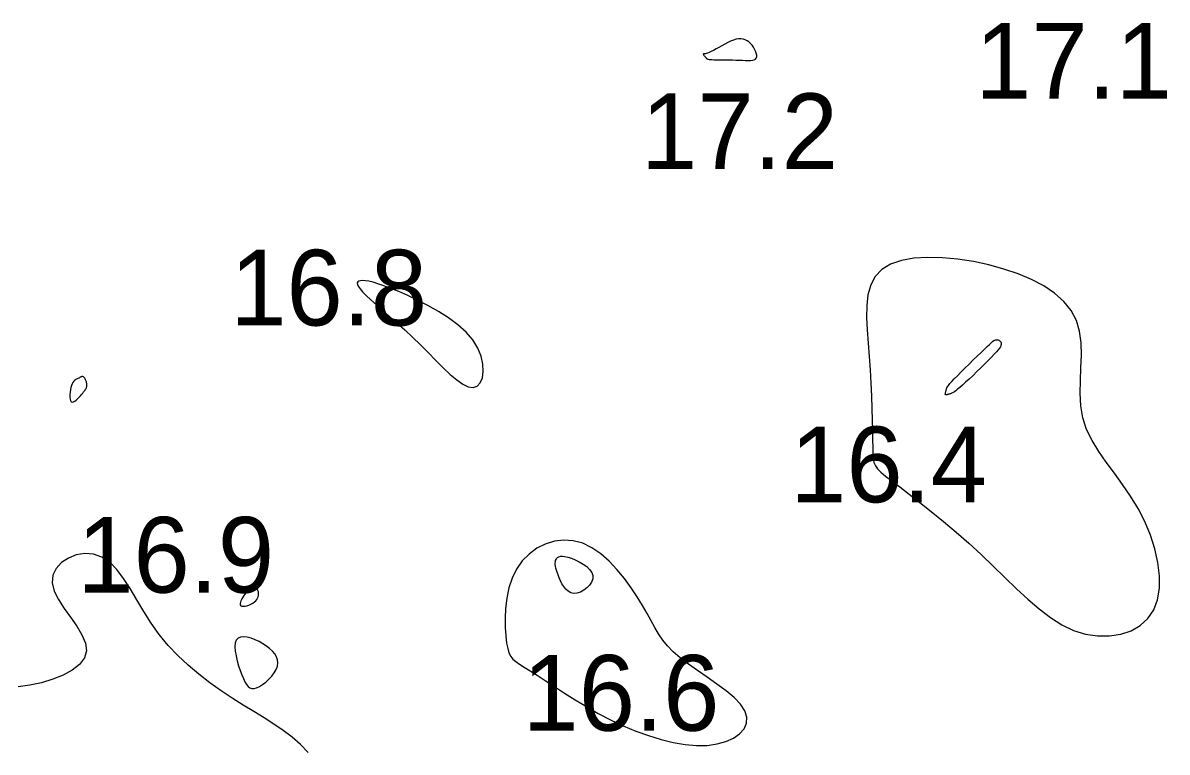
# Model space of a CAD drawing. Extents: x 3040093 to 3056816, y 408076 to 509144.
# Drawn here: x 3045490.1 to 3045565.7, y 433976.1 to 434024.3 of the extents above; entities that cross this region are included whole.
import ezdxf

# ---------------------------------------------------------------- set-up
doc = ezdxf.new("R2010")
doc.units = 0
doc.layers.add('V-CHAN-CONT-EL17', color=7, linetype='Continuous')
doc.layers.add('V-TOPO-SOUN-0610', color=7, linetype='Continuous')

msp = doc.modelspace()

# ---------------------------------------------------------------- linework, layer by layer
at = {"layer": 'V-CHAN-CONT-EL17'}
for points in [[(3045535.885, 434021.884), (3045536.07, 434021.881), (3045536.275, 434021.879), (3045536.495, 434021.877), (3045536.724, 434021.874), (3045536.956, 434021.871), (3045537.185, 434021.866), (3045537.408, 434021.859), (3045537.617, 434021.849), (3045537.811, 434021.841), (3045537.988, 434021.836), (3045538.145, 434021.839), (3045538.28, 434021.853), (3045538.391, 434021.881), (3045538.477, 434021.928), (3045538.534, 434021.995), (3045538.561, 434022.085), (3045538.561, 434022.195), (3045538.537, 434022.32), (3045538.492, 434022.453), (3045538.427, 434022.589), (3045538.347, 434022.724), (3045538.255, 434022.851), (3045538.153, 434022.967), (3045538.043, 434023.065), (3045537.925, 434023.145), (3045537.8, 434023.206), (3045537.666, 434023.246), (3045537.522, 434023.266), (3045537.368, 434023.263), (3045537.204, 434023.238), (3045537.028, 434023.19), (3045536.84, 434023.118), (3045536.645, 434023.028), (3045536.447, 434022.925), (3045536.249, 434022.815), (3045536.057, 434022.704), (3045535.874, 434022.598), (3045535.705, 434022.502), (3045535.554, 434022.423), (3045535.425, 434022.365), (3045535.318, 434022.325), (3045535.23, 434022.3), (3045535.16, 434022.286), (3045535.107, 434022.28), (3045535.069, 434022.276), (3045535.045, 434022.273), (3045535.033, 434022.265), (3045535.033, 434022.25), (3045535.041, 434022.229), (3045535.056, 434022.203), (3045535.077, 434022.174), (3045535.1, 434022.144), (3045535.125, 434022.113), (3045535.15, 434022.084), (3045535.172, 434022.059), (3045535.19, 434022.037), (3045535.204, 434022.02), (3045535.215, 434022.006), (3045535.225, 434021.994), (3045535.233, 434021.984), (3045535.241, 434021.976), (3045535.25, 434021.968), (3045535.26, 434021.959), (3045535.272, 434021.95), (3045535.291, 434021.94), (3045535.318, 434021.93), (3045535.359, 434021.92), (3045535.417, 434021.91), (3045535.495, 434021.901), (3045535.597, 434021.894), (3045535.726, 434021.888)], [(3045554.197, 433988.436), (3045554.973, 433987.678), (3045555.731, 433986.941), (3045556.48, 433986.244), (3045557.225, 433985.603), (3045557.973, 433985.036), (3045558.732, 433984.559), (3045559.507, 433984.19), (3045560.302, 433983.944), (3045561.099, 433983.82), (3045561.88, 433983.817), (3045562.622, 433983.932), (3045563.307, 433984.164), (3045563.913, 433984.511), (3045564.421, 433984.969), (3045564.809, 433985.537), (3045565.062, 433986.21), (3045565.186, 433986.97), (3045565.191, 433987.797), (3045565.086, 433988.672), (3045564.882, 433989.574), (3045564.59, 433990.482), (3045564.218, 433991.378), (3045563.777, 433992.24), (3045563.28, 433993.054), (3045562.748, 433993.826), (3045562.203, 433994.568), (3045561.67, 433995.292), (3045561.172, 433996.008), (3045560.731, 433996.729), (3045560.372, 433997.467), (3045560.118, 433998.232), (3045559.982, 433999.032), (3045559.939, 433999.86), (3045559.955, 434000.701), (3045559.995, 434001.543), (3045560.024, 434002.374), (3045560.007, 434003.18), (3045559.91, 434003.949), (3045559.698, 434004.668), (3045559.345, 434005.327), (3045558.856, 434005.924), (3045558.247, 434006.463), (3045557.532, 434006.944), (3045556.725, 434007.37), (3045555.843, 434007.741), (3045554.899, 434008.061), (3045553.908, 434008.33), (3045552.886, 434008.548), (3045551.855, 434008.711), (3045550.84, 434008.808), (3045549.863, 434008.832), (3045548.95, 434008.775), (3045548.123, 434008.628), (3045547.407, 434008.384), (3045546.825, 434008.034), (3045546.394, 434007.573), (3045546.099, 434007.012), (3045545.919, 434006.364), (3045545.832, 434005.643), (3045545.818, 434004.861), (3045545.854, 434004.032), (3045545.92, 434003.17), (3045545.993, 434002.288), (3045546.055, 434001.4), (3045546.106, 434000.521), (3045546.145, 433999.665), (3045546.175, 433998.847), (3045546.198, 433998.083), (3045546.214, 433997.388), (3045546.225, 433996.775), (3045546.233, 433996.261), (3045546.242, 433995.854), (3045546.264, 433995.535), (3045546.313, 433995.279), (3045546.406, 433995.061), (3045546.556, 433994.856), (3045546.778, 433994.638), (3045547.087, 433994.383), (3045547.498, 433994.065), (3045548.02, 433993.665), (3045548.641, 433993.187), (3045549.341, 433992.64), (3045550.103, 433992.033), (3045550.908, 433991.377), (3045551.738, 433990.679), (3045552.574, 433989.95), (3045553.399, 433989.198)], [(3045516.859, 434002.536), (3045517.362, 434002.025), (3045517.846, 434001.54), (3045518.307, 434001.101), (3045518.74, 434000.729), (3045519.139, 434000.445), (3045519.499, 434000.27), (3045519.815, 434000.224), (3045520.081, 434000.322), (3045520.289, 434000.548), (3045520.429, 434000.88), (3045520.493, 434001.298), (3045520.471, 434001.778), (3045520.355, 434002.299), (3045520.134, 434002.839), (3045519.801, 434003.376), (3045519.352, 434003.892), (3045518.805, 434004.379), (3045518.187, 434004.837), (3045517.522, 434005.261), (3045516.836, 434005.649), (3045516.153, 434005.998), (3045515.499, 434006.305), (3045514.899, 434006.568), (3045514.372, 434006.784), (3045513.918, 434006.956), (3045513.531, 434007.089), (3045513.205, 434007.186), (3045512.933, 434007.25), (3045512.71, 434007.286), (3045512.529, 434007.298), (3045512.385, 434007.29), (3045512.274, 434007.263), (3045512.197, 434007.216), (3045512.161, 434007.145), (3045512.17, 434007.047), (3045512.229, 434006.917), (3045512.343, 434006.754), (3045512.517, 434006.552), (3045512.756, 434006.309), (3045513.062, 434006.021), (3045513.428, 434005.693), (3045513.845, 434005.326), (3045514.302, 434004.925), (3045514.79, 434004.493), (3045515.299, 434004.035), (3045515.82, 434003.553), (3045516.343, 434003.051)], [(3045551.122, 433999.75), (3045551.1, 433999.744), (3045551.082, 433999.741), (3045551.066, 433999.74), (3045551.052, 433999.743), (3045551.042, 433999.75), (3045551.035, 433999.762), (3045551.031, 433999.779), (3045551.031, 433999.803), (3045551.035, 433999.832), (3045551.04, 433999.866), (3045551.048, 433999.904), (3045551.058, 433999.944), (3045551.068, 433999.986), (3045551.078, 434000.029), (3045551.089, 434000.072), (3045551.1, 434000.115), (3045551.115, 434000.162), (3045551.141, 434000.217), (3045551.184, 434000.287), (3045551.247, 434000.375), (3045551.339, 434000.487), (3045551.462, 434000.628), (3045551.625, 434000.803), (3045551.828, 434001.014), (3045552.066, 434001.255), (3045552.326, 434001.514), (3045552.599, 434001.783), (3045552.874, 434002.053), (3045553.142, 434002.313), (3045553.391, 434002.553), (3045553.61, 434002.765), (3045553.793, 434002.94), (3045553.942, 434003.081), (3045554.062, 434003.189), (3045554.158, 434003.271), (3045554.236, 434003.328), (3045554.3, 434003.364), (3045554.357, 434003.383), (3045554.41, 434003.389), (3045554.464, 434003.385), (3045554.519, 434003.372), (3045554.571, 434003.35), (3045554.62, 434003.32), (3045554.662, 434003.283), (3045554.697, 434003.239), (3045554.721, 434003.189), (3045554.732, 434003.134), (3045554.729, 434003.074), (3045554.709, 434003.005), (3045554.67, 434002.925), (3045554.608, 434002.831), (3045554.521, 434002.719), (3045554.407, 434002.586), (3045554.263, 434002.428), (3045554.086, 434002.243), (3045553.876, 434002.028), (3045553.64, 434001.791), (3045553.386, 434001.541), (3045553.123, 434001.285), (3045552.861, 434001.033), (3045552.608, 434000.794), (3045552.372, 434000.575), (3045552.164, 434000.385), (3045551.988, 434000.232), (3045551.844, 434000.112), (3045551.727, 434000.021), (3045551.634, 433999.954), (3045551.559, 433999.907), (3045551.499, 433999.875), (3045551.449, 433999.853), (3045551.406, 433999.838), (3045551.366, 433999.824), (3045551.328, 433999.812), (3045551.292, 433999.8), (3045551.259, 433999.79), (3045551.227, 433999.78), (3045551.198, 433999.772), (3045551.17, 433999.764), (3045551.145, 433999.756)], [(3045493.233, 434000.231), (3045493.203, 434000.077), (3045493.182, 433999.915), (3045493.172, 433999.754), (3045493.173, 433999.602), (3045493.188, 433999.47), (3045493.217, 433999.365), (3045493.262, 433999.296), (3045493.324, 433999.271), (3045493.4, 433999.284), (3045493.485, 433999.329), (3045493.578, 433999.398), (3045493.673, 433999.484), (3045493.768, 433999.581), (3045493.859, 433999.68), (3045493.942, 433999.775), (3045494.015, 433999.861), (3045494.077, 433999.936), (3045494.13, 434000.003), (3045494.174, 434000.064), (3045494.21, 434000.118), (3045494.238, 434000.169), (3045494.26, 434000.217), (3045494.276, 434000.264), (3045494.286, 434000.311), (3045494.292, 434000.359), (3045494.293, 434000.406), (3045494.29, 434000.454), (3045494.283, 434000.503), (3045494.273, 434000.552), (3045494.259, 434000.601), (3045494.242, 434000.651), (3045494.223, 434000.7), (3045494.201, 434000.749), (3045494.177, 434000.796), (3045494.151, 434000.839), (3045494.123, 434000.877), (3045494.093, 434000.909), (3045494.062, 434000.934), (3045494.029, 434000.949), (3045493.995, 434000.955), (3045493.959, 434000.952), (3045493.922, 434000.942), (3045493.882, 434000.926), (3045493.841, 434000.905), (3045493.796, 434000.881), (3045493.748, 434000.855), (3045493.698, 434000.829), (3045493.644, 434000.804), (3045493.587, 434000.776), (3045493.53, 434000.742), (3045493.473, 434000.699), (3045493.417, 434000.643), (3045493.364, 434000.572), (3045493.315, 434000.482), (3045493.271, 434000.368)], [(3045529.734, 433977.892), (3045530.572, 433977.54), (3045531.41, 433977.233), (3045532.239, 433976.978), (3045533.05, 433976.78), (3045533.835, 433976.645), (3045534.585, 433976.581), (3045535.29, 433976.592), (3045535.942, 433976.682), (3045536.525, 433976.846), (3045537.026, 433977.075), (3045537.431, 433977.359), (3045537.724, 433977.69), (3045537.89, 433978.06), (3045537.916, 433978.459), (3045537.786, 433978.879), (3045537.495, 433979.311), (3045537.066, 433979.752), (3045536.535, 433980.198), (3045535.934, 433980.645), (3045535.297, 433981.09), (3045534.658, 433981.528), (3045534.049, 433981.956), (3045533.505, 433982.37), (3045533.05, 433982.769), (3045532.674, 433983.16), (3045532.357, 433983.551), (3045532.082, 433983.951), (3045531.829, 433984.369), (3045531.579, 433984.815), (3045531.313, 433985.295), (3045531.012, 433985.821), (3045530.661, 433986.394), (3045530.261, 433986.997), (3045529.815, 433987.608), (3045529.329, 433988.201), (3045528.806, 433988.755), (3045528.252, 433989.245), (3045527.669, 433989.649), (3045527.063, 433989.944), (3045526.44, 433990.11), (3045525.811, 433990.152), (3045525.19, 433990.077), (3045524.591, 433989.893), (3045524.027, 433989.609), (3045523.513, 433989.233), (3045523.061, 433988.772), (3045522.685, 433988.236), (3045522.396, 433987.635), (3045522.186, 433986.988), (3045522.046, 433986.316), (3045521.966, 433985.641), (3045521.935, 433984.986), (3045521.943, 433984.371), (3045521.98, 433983.819), (3045522.036, 433983.351), (3045522.104, 433982.981), (3045522.189, 433982.694), (3045522.302, 433982.471), (3045522.451, 433982.287), (3045522.645, 433982.123), (3045522.893, 433981.956), (3045523.204, 433981.764), (3045523.588, 433981.526), (3045524.051, 433981.226), (3045524.587, 433980.871), (3045525.189, 433980.473), (3045525.849, 433980.045), (3045526.558, 433979.599), (3045527.31, 433979.148), (3045528.095, 433978.705), (3045528.905, 433978.283)], [(3045525.299, 433988.875), (3045525.34, 433988.947), (3045525.4, 433989.008), (3045525.48, 433989.056), (3045525.584, 433989.086), (3045525.717, 433989.095), (3045525.881, 433989.079), (3045526.08, 433989.034), (3045526.314, 433988.959), (3045526.571, 433988.855), (3045526.835, 433988.725), (3045527.092, 433988.572), (3045527.326, 433988.401), (3045527.522, 433988.213), (3045527.664, 433988.013), (3045527.737, 433987.803), (3045527.731, 433987.588), (3045527.654, 433987.375), (3045527.52, 433987.173), (3045527.342, 433986.991), (3045527.133, 433986.837), (3045526.909, 433986.721), (3045526.681, 433986.65), (3045526.464, 433986.633), (3045526.268, 433986.676), (3045526.095, 433986.772), (3045525.942, 433986.91), (3045525.809, 433987.079), (3045525.694, 433987.269), (3045525.595, 433987.469), (3045525.511, 433987.668), (3045525.439, 433987.857), (3045525.379, 433988.025), (3045525.331, 433988.175), (3045525.294, 433988.307), (3045525.267, 433988.425), (3045525.252, 433988.531), (3045525.248, 433988.626), (3045525.254, 433988.714), (3045525.271, 433988.796)], [(3045505.448, 433986.145), (3045505.515, 433986.229), (3045505.566, 433986.315), (3045505.601, 433986.4), (3045505.624, 433986.482), (3045505.635, 433986.559), (3045505.638, 433986.629), (3045505.634, 433986.691), (3045505.626, 433986.742), (3045505.614, 433986.784), (3045505.598, 433986.818), (3045505.579, 433986.845), (3045505.558, 433986.868), (3045505.535, 433986.888), (3045505.511, 433986.905), (3045505.485, 433986.923), (3045505.459, 433986.941), (3045505.432, 433986.959), (3045505.403, 433986.976), (3045505.372, 433986.99), (3045505.339, 433987.001), (3045505.303, 433987.006), (3045505.263, 433987.006), (3045505.219, 433986.998), (3045505.171, 433986.982), (3045505.118, 433986.956), (3045505.062, 433986.921), (3045505.002, 433986.876), (3045504.939, 433986.82), (3045504.873, 433986.753), (3045504.804, 433986.675), (3045504.733, 433986.585), (3045504.661, 433986.483), (3045504.592, 433986.374), (3045504.529, 433986.261), (3045504.477, 433986.15), (3045504.441, 433986.046), (3045504.425, 433985.953), (3045504.433, 433985.876), (3045504.47, 433985.82), (3045504.538, 433985.788), (3045504.631, 433985.779), (3045504.744, 433985.79), (3045504.87, 433985.819), (3045505.001, 433985.863), (3045505.131, 433985.921), (3045505.253, 433985.988), (3045505.36, 433986.064)], [(3045505.697, 433980.484), (3045505.904, 433980.611), (3045506.115, 433980.77), (3045506.321, 433980.955), (3045506.511, 433981.159), (3045506.675, 433981.376), (3045506.803, 433981.598), (3045506.885, 433981.82), (3045506.912, 433982.036), (3045506.888, 433982.243), (3045506.816, 433982.443), (3045506.703, 433982.634), (3045506.552, 433982.817), (3045506.368, 433982.99), (3045506.156, 433983.153), (3045505.921, 433983.306), (3045505.668, 433983.447), (3045505.406, 433983.571), (3045505.145, 433983.67), (3045504.892, 433983.738), (3045504.659, 433983.767), (3045504.454, 433983.75), (3045504.286, 433983.68), (3045504.164, 433983.551), (3045504.096, 433983.358), (3045504.075, 433983.112), (3045504.095, 433982.825), (3045504.148, 433982.512), (3045504.226, 433982.184), (3045504.321, 433981.856), (3045504.425, 433981.541), (3045504.531, 433981.251), (3045504.633, 433980.999), (3045504.733, 433980.786), (3045504.834, 433980.615), (3045504.942, 433980.485), (3045505.059, 433980.397), (3045505.189, 433980.352), (3045505.337, 433980.352), (3045505.505, 433980.396)]]:
    msp.add_lwpolyline(points, close=True, dxfattribs=at)
msp.add_lwpolyline([(3045508.925, 433976.126), (3045508.414, 433976.654), (3045507.863, 433977.133), (3045507.275, 433977.576), (3045506.653, 433977.996), (3045506, 433978.407), (3045505.32, 433978.821), (3045504.615, 433979.252), (3045503.891, 433979.712), (3045503.156, 433980.203), (3045502.42, 433980.728), (3045501.693, 433981.289), (3045500.986, 433981.886), (3045500.307, 433982.522), (3045499.668, 433983.197), (3045499.079, 433983.915), (3045498.544, 433984.671), (3045498.055, 433985.445), (3045497.597, 433986.212), (3045497.157, 433986.945), (3045496.719, 433987.618), (3045496.272, 433988.207), (3045495.8, 433988.686), (3045495.289, 433989.028), (3045494.734, 433989.216), (3045494.157, 433989.258), (3045493.591, 433989.169), (3045493.065, 433988.967), (3045492.612, 433988.665), (3045492.264, 433988.281), (3045492.05, 433987.829), (3045492.002, 433987.326), (3045492.138, 433986.786), (3045492.42, 433986.221), (3045492.795, 433985.639), (3045493.213, 433985.052), (3045493.62, 433984.468), (3045493.965, 433983.897), (3045494.196, 433983.35), (3045494.262, 433982.837), (3045494.124, 433982.365), (3045493.799, 433981.939), (3045493.322, 433981.56), (3045492.722, 433981.231), (3045492.033, 433980.954), (3045491.285, 433980.73), (3045490.512, 433980.563), (3045489.746, 433980.453)], dxfattribs=at)

# ---------------------------------------------------------------- texts
at = {"layer": 'V-TOPO-SOUN-0610'}
for s, p in [('17.1 ', (3045553.003, 434019.32)), ('17.2 ', (3045530.923, 434014.66)), ('16.8 ', (3045503.763, 434004.33)), ('16.4 ', (3045540.773, 433992.65)), ('16.9 ', (3045493.653, 433986.68)), ('16.6 ', (3045523.083, 433977.56))]:
    msp.add_text(s, height=5, dxfattribs=at).set_placement(p)

doc.saveas('drawing.dxf')
